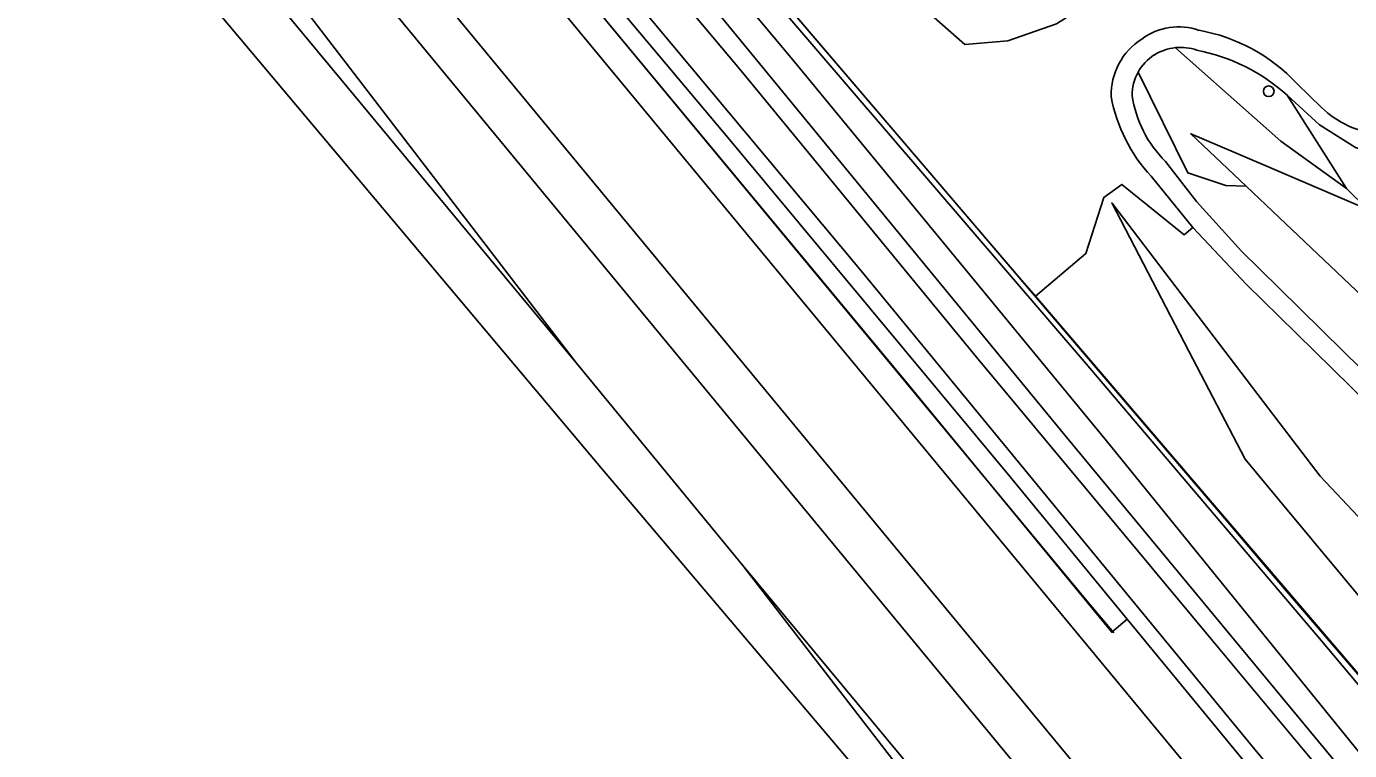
# Model space of a CAD drawing. Extents: x 157320 to 158835, y 386650 to 388491.
# Drawn here: x 157385 to 157506.5, y 387463.3 to 387529.8 of the extents above; entities that cross this region are included whole.
import ezdxf

# ---------------------------------------------------------------- set-up
doc = ezdxf.new("R2010")
doc.units = 0
for name, color, linetype in [('IMGEO_Boom', 7, 'Continuous'), ('IMGEO_Geluidsscherm', 7, 'Continuous'), ('IMGEO_Grasland_overig', 7, 'Continuous'), ('IMGEO_Groenvoorziening', 7, 'Continuous'), ('IMGEO_Hek', 7, 'Continuous'), ('IMGEO_Loofbos', 7, 'Continuous'), ('IMGEO_Oever', 7, 'Continuous'), ('IMGEO_Spoor', 7, 'Continuous'), ('IMGEO_Spoorbaan_halfverhard', 7, 'Continuous'), ('IMGEO_Voetpad_halfverhard', 7, 'Continuous'), ('IMGEO_Waterloop', 7, 'Continuous')]:
    doc.layers.add(name, color=color, linetype=linetype)

msp = doc.modelspace()

# ---------------------------------------------------------------- linework, layer by layer
at = {"layer": 'IMGEO_Boom'}
msp.add_circle((157499.04, 387523.86), 0.489, dxfattribs=at)
at = {"layer": 'IMGEO_Geluidsscherm'}
for points in [[(157415.93, 387557.32), (157425.3, 387546), (157482.49, 387476.87)], [(157482.49, 387476.87), (157484.83, 387474.13)]]:
    msp.add_lwpolyline(points, dxfattribs=at)
at = {"layer": 'IMGEO_Grasland_overig'}
for points in [[(157418.27, 387554.42), (157465.98, 387496.9), (157484.63, 387474.18), (157486.06, 387475.38), (157475.31, 387488.45), (157449.56, 387519.43), (157437.28, 387534.06)], [(157951.8, 386913.77), (157861.9, 387021.98), (157796.63, 387101.23), (157746.6, 387161.8), (157682.89, 387239.1), (157624.89, 387309.16), (157593.06, 387348.18), (157583.65, 387359.86), (157556.84, 387392.28), (157497.66, 387463.56), (157461.47, 387507.55), (157432.19, 387542.64), (157421.96, 387552.71), (157419.49, 387555.3), (157418.93, 387554.85), (157437.28, 387534.06), (157449.56, 387519.43), (157475.31, 387488.45), (157486.06, 387475.38), (157545.3, 387403.37), (157576.98, 387365.25), (157604.98, 387331.2), (157733.75, 387175.56), (157897.26, 386977.61)], [(157432.19, 387542.64), (157461.47, 387507.55), (157497.66, 387463.56), (157556.84, 387392.28)], [(157521.96, 387439.69), (157493.83, 387473.48), (157472.21, 387499.44), (157450.61, 387525.73), (157437.72, 387541.12)]]:
    msp.add_lwpolyline(points, dxfattribs=at)
msp.add_lwpolyline([(157437.43, 387544.79), (157436.61, 387543.88), (157436.75, 387543.76), (157436.87, 387543.75), (157437.57, 387544.32), (157438.95, 387545.44), (157440.41, 387546.35), (157440.76, 387546.47), (157441.54, 387546.41), (157441.9, 387546.25), (157442.19, 387546.01), (157449.7, 387536.84), (157482.29, 387498.84), (157503.88, 387473.4), (157581.38, 387381.11), (157581.23, 387383.78), (157535.59, 387437.19), (157477.63, 387505.03), (157476.38, 387506.49), (157441.21, 387547.73), (157440.97, 387547.57), (157438.49, 387545.97), (157438.04, 387545.47)], close=True, dxfattribs=at)
at = {"layer": 'IMGEO_Groenvoorziening'}
for points in [[(157441.21, 387547.73), (157476.38, 387506.49), (157477.63, 387505.03), (157482.27, 387508.96), (157483.92, 387514.11), (157485.56, 387515.31), (157491.27, 387510.68), (157492.08, 387511.35), (157488.25, 387516.06)], [(157487.05, 387525.62), (157491.62, 387516.37), (157495.12, 387515.22), (157496.96, 387515.14), (157491.88, 387519.96), (157495.98, 387518.2), (157500, 387516.48), (157508.13, 387512.99), (157506.18, 387514.93), (157500.17, 387519.28), (157490.49, 387527.86)], [(157490.49, 387527.86), (157500.17, 387519.28), (157506.18, 387514.93), (157500.75, 387523.49)], [(157573.36, 387436.65), (157541.74, 387470.7), (157520.4, 387492.95), (157512.96, 387500), (157500, 387512.27), (157496.96, 387515.14), (157495.12, 387515.22), (157491.62, 387516.37), (157487.05, 387525.62)], [(157501.63, 387524.57), (157503.88, 387522.37)], [(157553.08, 387464.86), (157541.66, 387479.04), (157534.14, 387488.01), (157527.24, 387495.09), (157512.15, 387509), (157508.13, 387512.99), (157500, 387516.48), (157495.98, 387518.2), (157491.88, 387519.96), (157496.96, 387515.14), (157500, 387512.27), (157512.96, 387500), (157520.4, 387492.95), (157541.74, 387470.7), (157573.36, 387436.65)], [(157489.57, 387517.41), (157492.41, 387513.73), (157496.55, 387509.17), (157500, 387505.78), (157505.89, 387500), (157524.64, 387481.6), (157530.56, 387474.9), (157593.84, 387397.14), (157594.7, 387399.06), (157582.28, 387423.26)], [(157667.65, 387303.9), (157594.47, 387393.09), (157594.18, 387393.44), (157529.23, 387473.63), (157523.24, 387480.36), (157503.24, 387500), (157500, 387503.18), (157497, 387506.12), (157492.08, 387511.35), (157491.27, 387510.68), (157485.56, 387515.31), (157483.92, 387514.11), (157482.27, 387508.96), (157477.63, 387505.03), (157535.59, 387437.19), (157581.23, 387383.78), (157581.38, 387381.11), (157581.39, 387381.1), (157671.49, 387270.21)], [(157861.05, 387046.47), (157695.61, 387250), (157656.75, 387297.8), (157500, 387486.32), (157496.88, 387490.07), (157491.71, 387500), (157484.63, 387513.61), (157488.56, 387508.46), (157495.01, 387500), (157500, 387493.45), (157503.77, 387488.5), (157517.2, 387474.24), (157545.57, 387444.11), (157590.65, 387390.24), (157664.34, 387303.06), (157707.81, 387250), (157745.01, 387204.22), (157870.42, 387053.08)]]:
    msp.add_lwpolyline(points, dxfattribs=at)
msp.add_lwpolyline([(157471.36, 387541.43), (157473.78, 387542.41), (157484.22, 387546.32), (157489.77, 387546.44), (157494.8, 387545.8), (157497.25, 387542.79), (157498.48, 387540.04), (157497.76, 387537.49), (157496.11, 387535.29), (157492.09, 387532.86), (157487.25, 387533.53), (157485.4, 387533.28), (157483.13, 387532.35), (157479.55, 387530.04), (157475.1, 387528.49), (157471.15, 387528.15), (157468.33, 387530.63), (157467.19, 387532.44), (157467.34, 387536.27), (157469.29, 387540.04)], close=True, dxfattribs=at)
for centre, radius, start, end in [((157490.71, 387523.51), 6.13, 122.8545, 181.3002), ((157490.78, 387524.05), 5.72, 70.8545, 126.3548), ((157489.81, 387513.55), 16.16, 42.9801, 79.8804), ((157490.94, 387523.36), 4.53, 95.7433, 122.2611), ((157490.95, 387523.4), 4.49, 70.7212, 95.8865), ((157489.2, 387510.74), 17.2, 47.8327, 79.1915), ((157490.86, 387523.52), 4.35, 122.4099, 151.0889), ((157490.84, 387523.52), 4.33, 151.0185, 180.696), ((157498.87, 387525.96), 14.52, 190.2833, 223.0159), ((157497.1, 387525.03), 10.71, 188.3632, 225.2957), ((157510.24, 387529.05), 9.22, 226.3901, 263.5667)]:
    msp.add_arc(centre, radius, start, end, dxfattribs=at)
at = {"layer": 'IMGEO_Hek'}
for points in [[(157507.6, 387469.91), (157500.49, 387478.17), (157494.64, 387485.06), (157481.26, 387500.77), (157471.01, 387512.8), (157441.14, 387547.8), (157436.52, 387543.78), (157430.63, 387548.82), (157424.87, 387553.74), (157422.68, 387554.98), (157419.54, 387558.79)], [(157438.04, 387545.47), (157438.49, 387545.97), (157441.21, 387547.73), (157476.38, 387506.49)], [(157476.38, 387506.49), (157477.63, 387505.03)], [(157671.49, 387270.21), (157581.38, 387381.11), (157581.23, 387383.78), (157477.63, 387505.03)]]:
    msp.add_lwpolyline(points, dxfattribs=at)
at = {"layer": 'IMGEO_Loofbos'}
msp.add_lwpolyline([(157491.71, 387500), (157496.88, 387490.07), (157500, 387486.32), (157656.75, 387297.8), (157695.61, 387250), (157861.05, 387046.47), (157865.56, 387049.64), (157661, 387301.29), (157517.2, 387474.24), (157503.77, 387488.5), (157500, 387493.45), (157495.01, 387500), (157488.56, 387508.46), (157484.63, 387513.61)], close=True, dxfattribs=at)
at = {"layer": 'IMGEO_Oever'}
for points in [[(157726.1, 387204.72), (157724.82, 387202.8), (157721.37, 387208.69), (157716.26, 387215.13), (157674.13, 387267.02), (157671.49, 387270.21), (157581.39, 387381.1), (157581.38, 387381.11), (157503.88, 387473.4), (157482.29, 387498.84), (157449.7, 387536.84), (157442.19, 387546.01), (157441.9, 387546.25), (157441.54, 387546.41), (157440.76, 387546.47), (157440.41, 387546.35), (157438.95, 387545.44), (157437.57, 387544.32), (157436.87, 387543.75)], [(157436.87, 387543.75), (157437.31, 387542.08), (157437.72, 387541.12), (157450.61, 387525.73), (157472.21, 387499.44), (157493.83, 387473.48), (157521.96, 387439.69), (157542.93, 387414.95), (157572.69, 387378.49), (157623.84, 387316.66), (157655.21, 387278.32), (157677.3, 387251.89), (157695.31, 387230.06), (157707.9, 387214.96), (157722.93, 387196.42), (157743.7, 387171.28), (157758, 387153.8), (157775.5, 387132.85), (157786.69, 387119.27), (157803.44, 387099.18), (157815.72, 387084), (157833.68, 387062.45)], [(157603.76, 387343.06), (157595.04, 387353.81), (157569.62, 387384.62), (157544.83, 387414.91), (157513.2, 387452.57), (157480.33, 387492.28), (157439.9, 387541.54), (157439.51, 387542.66), (157440, 387543.33), (157440.6, 387543.59), (157441.25, 387543.35), (157442.05, 387542.65), (157455.35, 387526.74), (157484.16, 387491.77), (157514.11, 387454.82), (157531.63, 387434.1), (157554.09, 387406.46), (157577.29, 387379.12), (157590.44, 387363.19), (157611.57, 387337.29)]]:
    msp.add_lwpolyline(points, dxfattribs=at)
msp.add_lwpolyline([(157469.29, 387540.04), (157467.34, 387536.27), (157467.19, 387532.44), (157468.33, 387530.63), (157471.15, 387528.15), (157475.1, 387528.49), (157479.55, 387530.04), (157483.13, 387532.35), (157485.4, 387533.28), (157487.25, 387533.53), (157492.09, 387532.86), (157496.11, 387535.29), (157497.76, 387537.49), (157498.48, 387540.04), (157497.25, 387542.79), (157494.8, 387545.8), (157489.77, 387546.44), (157484.22, 387546.32), (157473.78, 387542.41), (157471.36, 387541.43)], close=True, dxfattribs=at)
at = {"layer": 'IMGEO_Spoor'}
for points in [[(157408.21, 387562.68), (157414.06, 387555.61), (157571.71, 387364.96), (157581.65, 387352.63), (157671.59, 387243.98), (157730.4, 387172.63), (157983.73, 386866.1), (158139.86, 386676.99)], [(157401.12, 387559.03), (157406.95, 387551.98), (157427.78, 387526.75), (157695.04, 387203.36), (157741.5, 387147.28), (157786.43, 387092.72), (157971.28, 386869.29), (158068.29, 386751.61), (158134.42, 386671.62)], [(157397.27, 387557.16), (157403.15, 387550.03), (157560.19, 387359.8), (157579.71, 387336.08), (157628.66, 387277.02), (158131.31, 386668.54)], [(157406.48, 387536.75), (157435.5, 387498.88)], [(157405.14, 387535.5), (157435.5, 387498.88)], [(157435.5, 387498.88), (157450.78, 387480.32)], [(157450.78, 387480.32), (157479.65, 387442.87)], [(157450.78, 387480.32), (157480.96, 387443.92)]]:
    msp.add_lwpolyline(points, dxfattribs=at)
at = {"layer": 'IMGEO_Spoorbaan_halfverhard'}
msp.add_lwpolyline([(157604.98, 387331.2), (157576.98, 387365.25), (157545.3, 387403.37), (157486.06, 387475.38), (157484.63, 387474.18), (157465.98, 387496.9), (157418.27, 387554.42), (157416.34, 387556.78), (157410.62, 387563.76), (157410.53, 387563.87), (157408.41, 387566.45), (157387.8, 387591.57), (157369.96, 387612.94), (157371.48, 387614.24), (157345.11, 387646.08), (157319.73, 387630.1), (157340.02, 387605.69), (157387.76, 387548.83), (157437.9, 387489.12), (157499, 387416.96), (157530.68, 387379.55), (157602.33, 387293.74)], dxfattribs=at)
at = {"layer": 'IMGEO_Voetpad_halfverhard'}
for points in [[(157503.88, 387522.37), (157501.63, 387524.57)], [(157500.75, 387523.49), (157503.72, 387520.79), (157507.02, 387518.7), (157509.16, 387517.98)], [(157509.16, 387517.98), (157507.02, 387518.7), (157503.72, 387520.79), (157500.75, 387523.49), (157506.18, 387514.93), (157508.13, 387512.99), (157512.15, 387509), (157527.24, 387495.09), (157534.14, 387488.01), (157541.66, 387479.04), (157553.08, 387464.86)], [(157530.56, 387474.9), (157524.64, 387481.6), (157505.89, 387500), (157500, 387505.78), (157496.55, 387509.17), (157492.41, 387513.73), (157489.57, 387517.41)], [(157488.25, 387516.06), (157492.08, 387511.35), (157497, 387506.12), (157500, 387503.18), (157503.24, 387500), (157523.24, 387480.36), (157529.23, 387473.63), (157594.18, 387393.44), (157594.47, 387393.09), (157596.01, 387394.35), (157593.84, 387397.14), (157530.56, 387474.9)]]:
    msp.add_lwpolyline(points, dxfattribs=at)
for centre, radius, start, end in [((157490.71, 387523.51), 6.13, 122.8545, 181.3002), ((157490.78, 387524.05), 5.72, 70.8545, 126.3548), ((157489.81, 387513.55), 16.16, 42.9801, 79.8804), ((157490.94, 387523.36), 4.53, 95.7433, 122.2611), ((157490.95, 387523.4), 4.49, 70.7212, 95.8865), ((157489.2, 387510.74), 17.2, 47.8327, 79.1915), ((157490.86, 387523.52), 4.35, 122.4099, 151.0889), ((157490.84, 387523.52), 4.33, 151.0185, 180.696), ((157498.87, 387525.96), 14.52, 190.2833, 223.0159), ((157497.1, 387525.03), 10.71, 188.3632, 225.2957), ((157510.24, 387529.05), 9.22, 226.3901, 263.5667)]:
    msp.add_arc(centre, radius, start, end, dxfattribs=at)
at = {"layer": 'IMGEO_Waterloop'}
msp.add_lwpolyline([(157611.57, 387337.29), (157590.44, 387363.19), (157577.29, 387379.12), (157554.09, 387406.46), (157531.63, 387434.1), (157514.11, 387454.82), (157484.16, 387491.77), (157455.35, 387526.74), (157442.05, 387542.65), (157441.25, 387543.35), (157440.6, 387543.59), (157440, 387543.33), (157439.51, 387542.66), (157439.9, 387541.54), (157480.33, 387492.28), (157513.2, 387452.57), (157544.83, 387414.91), (157569.62, 387384.62), (157595.04, 387353.81), (157603.76, 387343.06)], dxfattribs=at)

doc.saveas('drawing.dxf')
